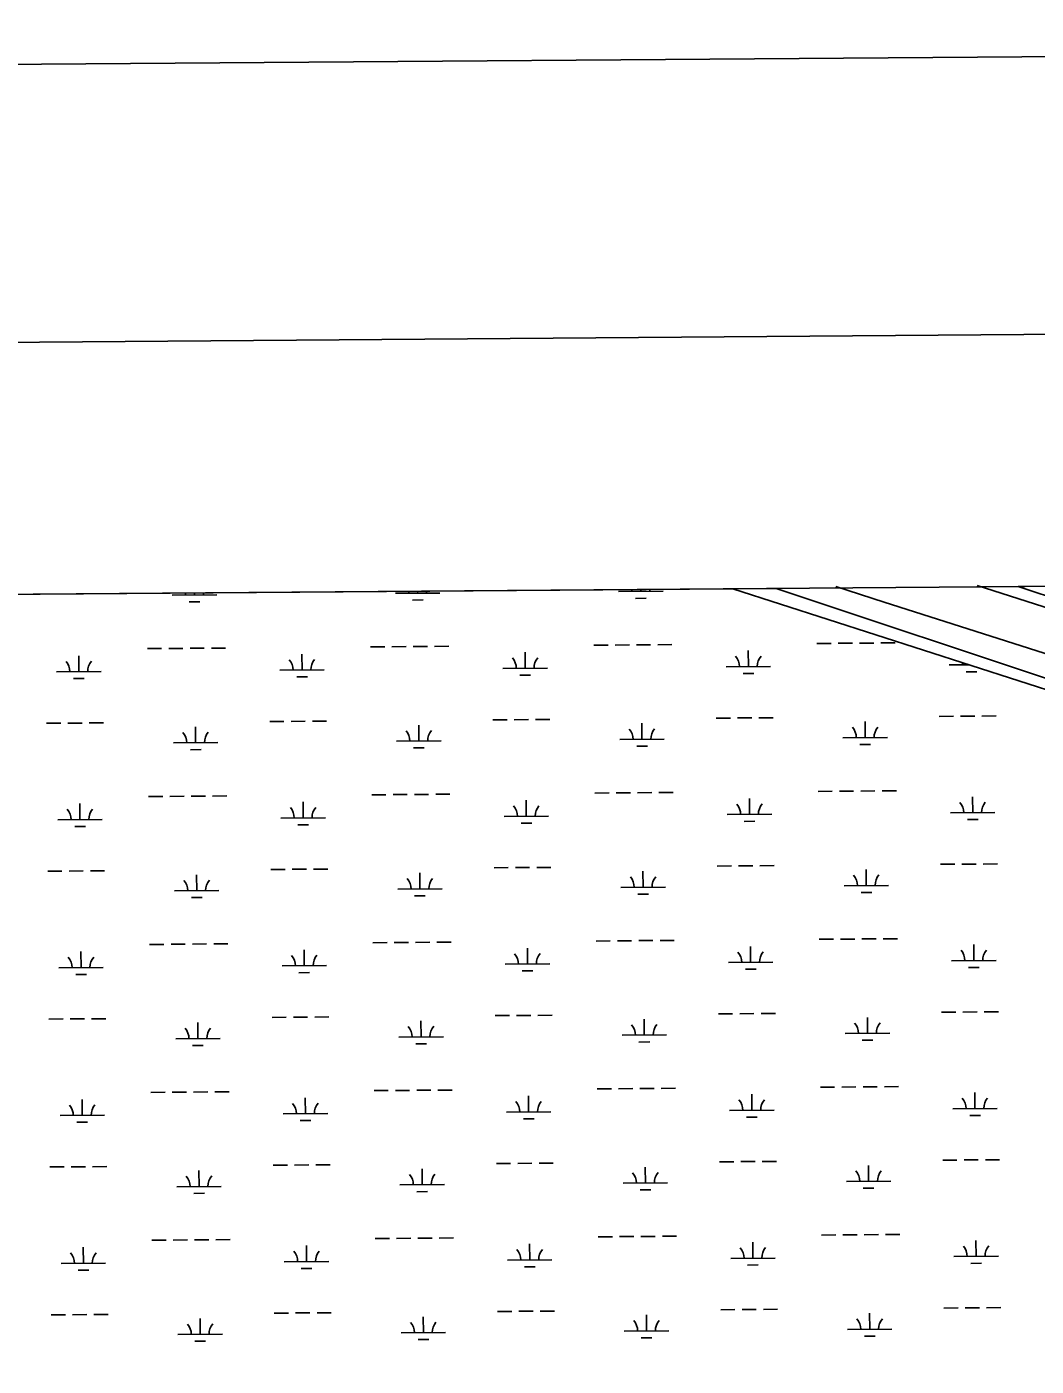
# Model space of a CAD drawing. Extents: x 3540316 to 3578335, y 553172 to 578787.
# Drawn here: x 3566589 to 3568859, y 575191 to 578204 of the extents above; entities that cross this region are included whole.
import ezdxf

# ---------------------------------------------------------------- set-up
doc = ezdxf.new("R2010")
doc.units = 0
for name, color, linetype in [('G-ANNO-NPLT', 7, 'Continuous'), ('V-ANNO-SYMB', 7, 'Continuous'), ('V-GRID-FRAM', 7, 'Continuous'), ('V-ROAD-CNTR', 7, 'Continuous'), ('V-SITE-VEGE', 7, 'Continuous'), ('V-WETL-SWMP', 7, 'Continuous')]:
    doc.layers.add(name, color=color, linetype=linetype)

msp = doc.modelspace()

# ---------------------------------------------------------------- linework, layer by layer
at = {"layer": 'G-ANNO-NPLT'}
msp.add_lwpolyline([(3541086, 553755), (3577751.6, 554037.6), (3577565.3, 578203.6), (3540899.8, 577920.9)], close=True, dxfattribs=at)
at = {"layer": 'V-ANNO-SYMB'}
msp.add_lwpolyline([(3543831.3, 554401.2), (3576913.5, 554656.2), (3576736.8, 577572.1), (3543654.6, 577317.1), (3543831.3, 554401.2)], dxfattribs=at)
at = {"layer": 'V-GRID-FRAM'}
for points in [[(3544387.2, 576756), (3576013, 576999.8), (3576161.1, 558817.2), (3544519.4, 558573.3), (3544387.2, 576756)], [(3544387.2, 576756), (3576013, 576999.8)]]:
    msp.add_lwpolyline(points, dxfattribs=at)
at = {"layer": 'V-ROAD-CNTR'}
for points in [[(3573770.2, 575227.3), (3573175, 575418.2), (3572524.2, 575628.4), (3571912.2, 575823.2), (3571389.6, 575989.9), (3570812.6, 576171.2), (3570175.7, 576375.4), (3569540.1, 576579.4), (3568996.9, 576756.6), (3568516.6, 576909.6), (3568407.9, 576944.3)], [(3574083.2, 575231.9), (3573540, 575399.5), (3572980.2, 575583.8), (3572537, 575729.5), (3571909, 575937.9), (3571265.9, 576138.5), (3570679.1, 576324.1), (3570050.2, 576524.6), (3569533.3, 576684.5), (3568930.2, 576881.9), (3568726, 576946.8)]]:
    msp.add_lwpolyline(points, dxfattribs=at)
at = {"layer": 'V-SITE-VEGE'}
for p, q in [((3568817.9, 576944.4), (3572339, 576971.5)), ((3563370.5, 576902.4), (3568274.2, 576940.2)), ((3568274.2, 576940.2), (3570196.5, 576299.3)), ((3571629.2, 576021.9), (3568817.9, 576944.4))]:
    msp.add_line(p, q, dxfattribs=at)
at = {"layer": 'V-WETL-SWMP'}
for p, q in [((3559809.4, 576874.9), (3568176.4, 576939.4)), ((3566916, 576925.4), (3567016, 576926.2)), ((3566966, 576925.8), (3566965.9, 576930.1)), ((3567417.9, 576929.3), (3567517.9, 576930)), ((3567467.9, 576929.7), (3567467.8, 576934)), ((3567919.8, 576933.1), (3568019.8, 576933.9)), ((3567969.8, 576933.5), (3567969.7, 576937.8)), ((3568176.4, 576939.4), (3570779.6, 576101.6)), ((3566954.1, 576910.3), (3566978.1, 576910.5)), ((3567456, 576914.1), (3567480, 576914.3)), ((3567957.9, 576918), (3567981.9, 576918.2)), ((3566860.1, 576804.9), (3566892.1, 576805.1)), ((3566908.1, 576805.3), (3566940.1, 576805.5)), ((3566956.1, 576805.6), (3566988.1, 576805.9)), ((3567004.1, 576806), (3567036.1, 576806.3)), ((3567362, 576808.8), (3567394, 576809)), ((3567410, 576809.1), (3567442, 576809.4)), ((3567458, 576809.5), (3567490, 576809.8)), ((3567506, 576809.9), (3567538, 576810.1)), ((3567863.9, 576812.6), (3567895.9, 576812.9)), ((3567911.9, 576813), (3567943.9, 576813.3)), ((3567959.8, 576813.4), (3567991.8, 576813.6)), ((3568007.8, 576813.8), (3568039.8, 576814)), ((3568365.7, 576816.5), (3568397.7, 576816.8)), ((3568413.7, 576816.9), (3568445.7, 576817.1)), ((3568461.7, 576817.3), (3568493.7, 576817.5)), ((3568509.7, 576817.6), (3568541.7, 576817.9)), ((3566705.9, 576753), (3566705.6, 576789)), ((3567207.8, 576756.8), (3567207.5, 576792.8)), ((3567709.7, 576760.7), (3567709.4, 576796.7)), ((3568211.5, 576764.6), (3568211.3, 576800.6)), ((3566655.9, 576752.6), (3566755.9, 576753.4)), ((3567157.8, 576756.5), (3567257.8, 576757.2)), ((3567659.7, 576760.3), (3567759.7, 576761.1)), ((3567697.8, 576745.2), (3567721.8, 576745.4)), ((3568161.6, 576764.2), (3568261.5, 576765)), ((3568199.7, 576749.1), (3568223.7, 576749.2)), ((3568663.4, 576768.1), (3568707.8, 576768.4)), ((3568701.6, 576752.9), (3568725.6, 576753.1)), ((3566694, 576737.4), (3566718, 576737.6)), ((3567195.9, 576741.3), (3567219.9, 576741.5)), ((3566633.4, 576637), (3566665.4, 576637.2)), ((3566681.4, 576637.3), (3566713.4, 576637.6)), ((3566729.4, 576637.7), (3566761.4, 576638)), ((3566968.5, 576593.1), (3566968.3, 576629.1)), ((3567135.2, 576640.8), (3567167.2, 576641.1)), ((3567183.2, 576641.2), (3567215.2, 576641.5)), ((3567231.2, 576641.6), (3567263.2, 576641.8)), ((3567470.4, 576597), (3567470.2, 576633)), ((3567637.1, 576644.7), (3567669.1, 576645)), ((3567685.1, 576645.1), (3567717.1, 576645.3)), ((3567733.1, 576645.5), (3567765.1, 576645.7)), ((3567972.3, 576600.9), (3567972.1, 576636.9)), ((3568139, 576648.6), (3568171, 576648.8)), ((3568187, 576649), (3568219, 576649.2)), ((3568235, 576649.3), (3568267, 576649.6)), ((3568474.2, 576604.7), (3568473.9, 576640.7)), ((3568640.9, 576652.5), (3568672.9, 576652.7)), ((3568688.9, 576652.8), (3568720.9, 576653.1)), ((3568736.9, 576653.2), (3568768.9, 576653.4)), ((3567420.4, 576596.6), (3567520.4, 576597.4)), ((3567922.3, 576600.5), (3568022.3, 576601.3)), ((3568424.2, 576604.4), (3568524.2, 576605.1)), ((3566918.5, 576592.7), (3567018.5, 576593.5)), ((3566956.7, 576577.6), (3566980.7, 576577.8)), ((3567458.6, 576581.5), (3567482.6, 576581.7)), ((3567960.5, 576585.3), (3567984.5, 576585.5)), ((3568462.3, 576589.2), (3568486.3, 576589.4)), ((3566958.6, 576473), (3566990.6, 576473.2)), ((3567006.6, 576473.3), (3567038.6, 576473.6)), ((3567364.5, 576476.1), (3567396.5, 576476.4)), ((3567412.5, 576476.5), (3567444.5, 576476.7)), ((3567460.5, 576476.8), (3567492.5, 576477.1)), ((3567508.5, 576477.2), (3567540.5, 576477.5)), ((3567866.4, 576480), (3567898.4, 576480.2)), ((3567914.4, 576480.3), (3567946.4, 576480.6)), ((3567962.4, 576480.7), (3567994.4, 576481)), ((3568010.4, 576481.1), (3568042.4, 576481.3)), ((3568368.3, 576483.8), (3568400.3, 576484.1)), ((3568416.3, 576484.2), (3568448.3, 576484.5)), ((3568464.3, 576484.6), (3568496.3, 576484.8)), ((3568512.3, 576485), (3568544.3, 576485.2)), ((3566708.4, 576420.3), (3566708.2, 576456.3)), ((3566862.6, 576472.2), (3566894.6, 576472.5)), ((3566910.6, 576472.6), (3566942.6, 576472.9)), ((3567210.3, 576424.2), (3567210.1, 576460.2)), ((3567712.2, 576428), (3567711.9, 576464)), ((3568214.1, 576431.9), (3568213.8, 576467.9)), ((3568716, 576435.8), (3568715.7, 576471.8)), ((3566658.4, 576419.9), (3566758.4, 576420.7)), ((3567160.3, 576423.8), (3567260.3, 576424.6)), ((3567662.2, 576427.7), (3567762.2, 576428.4)), ((3568164.1, 576431.5), (3568264.1, 576432.3)), ((3568202.2, 576416.4), (3568226.2, 576416.6)), ((3568666, 576435.4), (3568766, 576436.2)), ((3568704.1, 576420.3), (3568728.1, 576420.4)), ((3566696.6, 576404.8), (3566720.6, 576405)), ((3567198.4, 576408.7), (3567222.4, 576408.8)), ((3567700.3, 576412.5), (3567724.3, 576412.7)), ((3566635.9, 576304.3), (3566667.9, 576304.6)), ((3566683.9, 576304.7), (3566715.9, 576304.9)), ((3566731.9, 576305.1), (3566763.9, 576305.3)), ((3566971.1, 576260.5), (3566970.8, 576296.5)), ((3567137.8, 576308.2), (3567169.8, 576308.4)), ((3567185.8, 576308.6), (3567217.8, 576308.8)), ((3567233.8, 576308.9), (3567265.8, 576309.2)), ((3567473, 576264.3), (3567472.7, 576300.3)), ((3567639.7, 576312), (3567671.7, 576312.3)), ((3567687.7, 576312.4), (3567719.7, 576312.7)), ((3567735.7, 576312.8), (3567767.7, 576313)), ((3567974.9, 576268.2), (3567974.6, 576304.2)), ((3568141.6, 576315.9), (3568173.6, 576316.2)), ((3568189.6, 576316.3), (3568221.6, 576316.5)), ((3568237.6, 576316.7), (3568269.6, 576316.9)), ((3568476.8, 576272.1), (3568476.5, 576308.1)), ((3568643.5, 576319.8), (3568675.5, 576320)), ((3568691.5, 576320.2), (3568723.5, 576320.4)), ((3568739.5, 576320.5), (3568771.5, 576320.8)), ((3567423, 576263.9), (3567523, 576264.7)), ((3567924.9, 576267.8), (3568024.9, 576268.6)), ((3568426.8, 576271.7), (3568526.8, 576272.5)), ((3566921.1, 576260.1), (3567021.1, 576260.8)), ((3566959.2, 576244.9), (3566983.2, 576245.1)), ((3567461.1, 576248.8), (3567485.1, 576249)), ((3567963, 576252.7), (3567987, 576252.9)), ((3568464.9, 576256.5), (3568488.9, 576256.7)), ((3567367.1, 576143.4), (3567399.1, 576143.7)), ((3567415.1, 576143.8), (3567447.1, 576144.1)), ((3567463.1, 576144.2), (3567495.1, 576144.4)), ((3567511.1, 576144.6), (3567543.1, 576144.8)), ((3567869, 576147.3), (3567901, 576147.6)), ((3567917, 576147.7), (3567949, 576147.9)), ((3567965, 576148.1), (3567997, 576148.3)), ((3568013, 576148.4), (3568045, 576148.7)), ((3568370.9, 576151.2), (3568402.9, 576151.4)), ((3568418.9, 576151.5), (3568450.9, 576151.8)), ((3568466.9, 576151.9), (3568498.9, 576152.2)), ((3568514.9, 576152.3), (3568546.9, 576152.5)), ((3566711, 576087.6), (3566710.7, 576123.6)), ((3566865.2, 576139.6), (3566897.2, 576139.8)), ((3566913.2, 576139.9), (3566945.2, 576140.2)), ((3566961.2, 576140.3), (3566993.2, 576140.6)), ((3567009.2, 576140.7), (3567041.2, 576140.9)), ((3567212.9, 576091.5), (3567212.6, 576127.5)), ((3567714.8, 576095.4), (3567714.5, 576131.4)), ((3568216.7, 576099.2), (3568216.4, 576135.2)), ((3568718.6, 576103.1), (3568718.3, 576139.1)), ((3566661, 576087.3), (3566761, 576088)), ((3567162.9, 576091.1), (3567262.9, 576091.9)), ((3567664.8, 576095), (3567764.8, 576095.8)), ((3568166.7, 576098.9), (3568266.7, 576099.6)), ((3568204.8, 576083.7), (3568228.8, 576083.9)), ((3568668.6, 576102.7), (3568768.6, 576103.5)), ((3568706.7, 576087.6), (3568730.7, 576087.8)), ((3566699.1, 576072.1), (3566723.1, 576072.3)), ((3567201, 576076), (3567225, 576076.2)), ((3567702.9, 576079.9), (3567726.9, 576080)), ((3566638.5, 575971.6), (3566670.5, 575971.9)), ((3566686.5, 575972), (3566718.5, 575972.3)), ((3566734.5, 575972.4), (3566766.5, 575972.6)), ((3566973.7, 575927.8), (3566973.4, 575963.8)), ((3567140.4, 575975.5), (3567172.4, 575975.8)), ((3567188.4, 575975.9), (3567220.4, 575976.1)), ((3567236.4, 575976.3), (3567268.4, 575976.5)), ((3567475.6, 575931.7), (3567475.3, 575967.7)), ((3567642.3, 575979.4), (3567674.3, 575979.6)), ((3567690.3, 575979.8), (3567722.3, 575980)), ((3567738.3, 575980.1), (3567770.3, 575980.4)), ((3567977.5, 575935.5), (3567977.2, 575971.5)), ((3568144.2, 575983.3), (3568176.2, 575983.5)), ((3568192.2, 575983.6), (3568224.2, 575983.9)), ((3568240.2, 575984), (3568272.2, 575984.2)), ((3568479.4, 575939.4), (3568479.1, 575975.4)), ((3568646.1, 575987.1), (3568678.1, 575987.4)), ((3568694.1, 575987.5), (3568726.1, 575987.7)), ((3568742.1, 575987.9), (3568774.1, 575988.1)), ((3567425.6, 575931.3), (3567525.6, 575932.1)), ((3567927.5, 575935.2), (3568027.5, 575935.9)), ((3568429.4, 575939), (3568529.4, 575939.8)), ((3566923.7, 575927.4), (3567023.7, 575928.2)), ((3566961.8, 575912.3), (3566985.8, 575912.5)), ((3567463.7, 575916.1), (3567487.7, 575916.3)), ((3567965.6, 575920), (3567989.6, 575920.2)), ((3568467.5, 575923.9), (3568491.5, 575924.1)), ((3567369.7, 575810.8), (3567401.7, 575811)), ((3567417.7, 575811.1), (3567449.7, 575811.4)), ((3567465.7, 575811.5), (3567497.6, 575811.8)), ((3567513.6, 575811.9), (3567545.6, 575812.1)), ((3567871.5, 575814.6), (3567903.5, 575814.9)), ((3567919.5, 575815), (3567951.5, 575815.3)), ((3567967.5, 575815.4), (3567999.5, 575815.6)), ((3568015.5, 575815.8), (3568047.5, 575816)), ((3568373.4, 575818.5), (3568405.4, 575818.8)), ((3568421.4, 575818.9), (3568453.4, 575819.1)), ((3568469.4, 575819.3), (3568501.4, 575819.5)), ((3568517.4, 575819.6), (3568549.4, 575819.9)), ((3566713.6, 575755), (3566713.3, 575791)), ((3566867.8, 575806.9), (3566899.8, 575807.2)), ((3566915.8, 575807.3), (3566947.8, 575807.5)), ((3566963.8, 575807.6), (3566995.8, 575807.9)), ((3567011.8, 575808), (3567043.8, 575808.3)), ((3567215.5, 575758.8), (3567215.2, 575794.8)), ((3567717.3, 575762.7), (3567717.1, 575798.7)), ((3568219.2, 575766.6), (3568219, 575802.6)), ((3568721.1, 575770.5), (3568720.9, 575806.5)), ((3566663.6, 575754.6), (3566763.6, 575755.4)), ((3567165.5, 575758.5), (3567265.5, 575759.2)), ((3567667.4, 575762.3), (3567767.3, 575763.1)), ((3568169.2, 575766.2), (3568269.2, 575767)), ((3568207.4, 575751.1), (3568231.4, 575751.2)), ((3568671.1, 575770.1), (3568771.1, 575770.8)), ((3568709.3, 575754.9), (3568733.3, 575755.1)), ((3566701.7, 575739.5), (3566725.7, 575739.6)), ((3567203.6, 575743.3), (3567227.6, 575743.5)), ((3567705.5, 575747.2), (3567729.5, 575747.4)), ((3566641, 575639), (3566673, 575639.2)), ((3566689, 575639.4), (3566721, 575639.6)), ((3566737, 575639.7), (3566769, 575640)), ((3566976.2, 575595.1), (3566976, 575631.1)), ((3567142.9, 575642.9), (3567174.9, 575643.1)), ((3567190.9, 575643.2), (3567222.9, 575643.5)), ((3567238.9, 575643.6), (3567270.9, 575643.8)), ((3567478.1, 575599), (3567477.9, 575635)), ((3567644.8, 575646.7), (3567676.8, 575647)), ((3567692.8, 575647.1), (3567724.8, 575647.3)), ((3567740.8, 575647.5), (3567772.8, 575647.7)), ((3567980, 575602.9), (3567979.7, 575638.9)), ((3568146.7, 575650.6), (3568178.7, 575650.8)), ((3568194.7, 575651), (3568226.7, 575651.2)), ((3568242.7, 575651.3), (3568274.7, 575651.6)), ((3568481.9, 575606.7), (3568481.6, 575642.7)), ((3568648.6, 575654.5), (3568680.6, 575654.7)), ((3568696.6, 575654.8), (3568728.6, 575655.1)), ((3568744.6, 575655.2), (3568776.6, 575655.4)), ((3567428.1, 575598.6), (3567528.1, 575599.4)), ((3567930, 575602.5), (3568030, 575603.3)), ((3568431.9, 575606.4), (3568531.9, 575607.1)), ((3566926.2, 575594.7), (3567026.2, 575595.5)), ((3566964.4, 575579.6), (3566988.4, 575579.8)), ((3567466.3, 575583.5), (3567490.3, 575583.7)), ((3567968.1, 575587.3), (3567992.1, 575587.5)), ((3568470, 575591.2), (3568494, 575591.4)), ((3567468.2, 575478.9), (3567500.2, 575479.1)), ((3567516.2, 575479.2), (3567548.2, 575479.5)), ((3567874.1, 575482), (3567906.1, 575482.2)), ((3567922.1, 575482.4), (3567954.1, 575482.6)), ((3567970.1, 575482.7), (3568002.1, 575483)), ((3568018.1, 575483.1), (3568050.1, 575483.3)), ((3568376, 575485.8), (3568408, 575486.1)), ((3568424, 575486.2), (3568456, 575486.5)), ((3568472, 575486.6), (3568504, 575486.8)), ((3568520, 575487), (3568552, 575487.2)), ((3566716.1, 575422.3), (3566715.9, 575458.3)), ((3566870.3, 575474.2), (3566902.3, 575474.5)), ((3566918.3, 575474.6), (3566950.3, 575474.9)), ((3566966.3, 575475), (3566998.3, 575475.2)), ((3567014.3, 575475.4), (3567046.3, 575475.6)), ((3567218, 575426.2), (3567217.7, 575462.2)), ((3567372.2, 575478.1), (3567404.2, 575478.4)), ((3567420.2, 575478.5), (3567452.2, 575478.7)), ((3567719.9, 575430), (3567719.6, 575466)), ((3568221.8, 575433.9), (3568221.5, 575469.9)), ((3568723.7, 575437.8), (3568723.4, 575473.8)), ((3566666.1, 575421.9), (3566766.1, 575422.7)), ((3567168, 575425.8), (3567268, 575426.6)), ((3567669.9, 575429.7), (3567769.9, 575430.4)), ((3568171.8, 575433.5), (3568271.8, 575434.3)), ((3568673.7, 575437.4), (3568773.7, 575438.2)), ((3568711.8, 575422.3), (3568735.8, 575422.4)), ((3566704.2, 575406.8), (3566728.2, 575407)), ((3567206.1, 575410.7), (3567230.1, 575410.8)), ((3567708, 575414.5), (3567732, 575414.7)), ((3568209.9, 575418.4), (3568233.9, 575418.6)), ((3566643.6, 575306.3), (3566675.6, 575306.6)), ((3566691.6, 575306.7), (3566723.6, 575306.9)), ((3566739.6, 575307.1), (3566771.6, 575307.3)), ((3566978.8, 575262.5), (3566978.5, 575298.5)), ((3567145.5, 575310.2), (3567177.5, 575310.4)), ((3567193.5, 575310.6), (3567225.5, 575310.8)), ((3567241.5, 575310.9), (3567273.5, 575311.2)), ((3567480.7, 575266.3), (3567480.4, 575302.3)), ((3567647.4, 575314.1), (3567679.4, 575314.3)), ((3567695.4, 575314.4), (3567727.4, 575314.7)), ((3567743.4, 575314.8), (3567775.4, 575315)), ((3567982.6, 575270.2), (3567982.3, 575306.2)), ((3568149.3, 575317.9), (3568181.3, 575318.2)), ((3568197.3, 575318.3), (3568229.3, 575318.5)), ((3568245.3, 575318.7), (3568277.3, 575318.9)), ((3568484.5, 575274.1), (3568484.2, 575310.1)), ((3568651.2, 575321.8), (3568683.2, 575322)), ((3568699.2, 575322.2), (3568731.2, 575322.4)), ((3568747.2, 575322.5), (3568779.2, 575322.8)), ((3567932.6, 575269.8), (3568032.6, 575270.6)), ((3568434.5, 575273.7), (3568534.5, 575274.5)), ((3566928.8, 575262.1), (3567028.8, 575262.9)), ((3566966.9, 575246.9), (3566990.9, 575247.1)), ((3567430.7, 575266), (3567530.7, 575266.7)), ((3567468.8, 575250.8), (3567492.8, 575251)), ((3567970.7, 575254.7), (3567994.7, 575254.9)), ((3568472.6, 575258.6), (3568496.6, 575258.7))]:
    msp.add_line(p, q, dxfattribs=at)
for centre, start, end in [((3566910.7, 576925.8), 359.6699, 6.684), ((3567021.2, 576926.7), 174.1994, 181.2135), ((3567412.6, 576929.7), 359.6699, 6.684), ((3567523.1, 576930.6), 174.1993, 181.2135), ((3567914.5, 576933.6), 359.6699, 6.684), ((3568025, 576934.4), 174.1993, 181.2135), ((3566650.6, 576753), 359.6699, 41.2135), ((3566761.1, 576753.9), 139.6699, 181.2135), ((3567152.5, 576756.9), 359.6699, 41.2135), ((3567263, 576757.7), 139.6699, 181.2135), ((3567654.4, 576760.8), 359.6699, 41.2135), ((3567764.9, 576761.6), 139.6699, 181.2135), ((3568156.3, 576764.6), 359.6699, 41.2135), ((3568266.8, 576765.5), 139.6699, 181.2135), ((3568658.2, 576768.5), 359.6699, 7.5399), ((3567917.1, 576600.9), 359.6699, 41.2135), ((3568027.6, 576601.8), 139.6699, 181.2135), ((3568419, 576604.8), 359.6699, 41.2135), ((3568529.5, 576605.6), 139.6699, 181.2135), ((3566913.3, 576593.2), 359.6699, 41.2135), ((3567023.8, 576594), 139.6699, 181.2135), ((3567415.2, 576597), 359.6699, 41.2135), ((3567525.7, 576597.9), 139.6699, 181.2135), ((3566653.2, 576420.4), 359.6699, 41.2135), ((3566763.7, 576421.2), 139.6699, 181.2135), ((3567155.1, 576424.2), 359.6699, 41.2135), ((3567265.6, 576425.1), 139.6699, 181.2135), ((3567657, 576428.1), 359.6699, 41.2135), ((3567767.5, 576428.9), 139.6699, 181.2135), ((3568158.9, 576432), 359.6699, 41.2135), ((3568269.4, 576432.8), 139.6699, 181.2135), ((3568660.8, 576435.8), 359.6699, 41.2135), ((3568771.2, 576436.7), 139.6699, 181.2135), ((3568421.5, 576272.1), 359.6699, 41.2135), ((3568532, 576273), 139.6699, 181.2135), ((3566915.9, 576260.5), 359.6699, 41.2135), ((3567026.3, 576261.4), 139.6699, 181.2135), ((3567417.8, 576264.4), 359.6699, 41.2135), ((3567528.2, 576265.2), 139.6699, 181.2135), ((3567919.7, 576268.3), 359.6699, 41.2135), ((3568030.1, 576269.1), 139.6699, 181.2135), ((3567157.6, 576091.6), 359.6699, 41.2135), ((3567268.1, 576092.4), 139.6699, 181.2135), ((3567659.5, 576095.4), 359.6699, 41.2135), ((3567770, 576096.3), 139.6699, 181.2135), ((3568161.4, 576099.3), 359.6699, 41.2135), ((3568271.9, 576100.1), 139.6699, 181.2135), ((3568663.3, 576103.2), 359.6699, 41.2135), ((3568773.8, 576104), 139.6699, 181.2135), ((3566655.8, 576087.7), 359.6699, 41.2135), ((3566766.2, 576088.5), 139.6699, 181.2135), ((3568424.1, 575939.5), 359.6699, 41.2135), ((3568534.6, 575940.3), 139.6699, 181.2135), ((3566918.4, 575927.8), 359.6699, 41.2135), ((3567028.9, 575928.7), 139.6699, 181.2135), ((3567420.3, 575931.7), 359.6699, 41.2135), ((3567530.8, 575932.6), 139.6699, 181.2135), ((3567922.2, 575935.6), 359.6699, 41.2135), ((3568032.7, 575936.4), 139.6699, 181.2135), ((3567160.2, 575758.9), 359.6699, 41.2135), ((3567270.7, 575759.7), 139.6699, 181.2135), ((3567662.1, 575762.8), 359.6699, 41.2135), ((3567772.6, 575763.6), 139.6699, 181.2135), ((3568164, 575766.6), 359.6699, 41.2135), ((3568274.5, 575767.5), 139.6699, 181.2135), ((3568665.9, 575770.5), 359.6699, 41.2135), ((3568776.4, 575771.4), 139.6699, 181.2135), ((3566658.3, 575755), 359.6699, 41.2135), ((3566768.8, 575755.9), 139.6699, 181.2135), ((3568426.7, 575606.8), 359.6699, 41.2135), ((3568537.2, 575607.6), 139.6699, 181.2135), ((3566921, 575595.2), 359.6699, 41.2135), ((3567031.5, 575596), 139.6699, 181.2135), ((3567422.9, 575599.1), 359.6699, 41.2135), ((3567533.4, 575599.9), 139.6699, 181.2135), ((3567924.8, 575602.9), 359.6699, 41.2135), ((3568035.3, 575603.8), 139.6699, 181.2135), ((3567162.8, 575426.2), 359.6699, 41.2135), ((3567273.3, 575427.1), 139.6699, 181.2135), ((3567664.7, 575430.1), 359.6699, 41.2135), ((3567775.2, 575430.9), 139.6699, 181.2135), ((3568166.6, 575434), 359.6699, 41.2135), ((3568277, 575434.8), 139.6699, 181.2135), ((3568668.5, 575437.8), 359.6699, 41.2135), ((3568778.9, 575438.7), 139.6699, 181.2135), ((3566660.9, 575422.4), 359.6699, 41.2135), ((3566771.4, 575423.2), 139.6699, 181.2135), ((3566923.6, 575262.5), 359.6699, 41.2135), ((3567034, 575263.4), 139.6699, 181.2135), ((3567425.5, 575266.4), 359.6699, 41.2135), ((3567535.9, 575267.2), 139.6699, 181.2135), ((3567927.3, 575270.3), 359.6699, 41.2135), ((3568037.8, 575271.1), 139.6699, 181.2135), ((3568429.2, 575274.1), 359.6699, 41.2135), ((3568539.7, 575275), 139.6699, 181.2135)]:
    msp.add_arc(centre, 35.2, start, end, dxfattribs=at)

doc.saveas('drawing.dxf')
